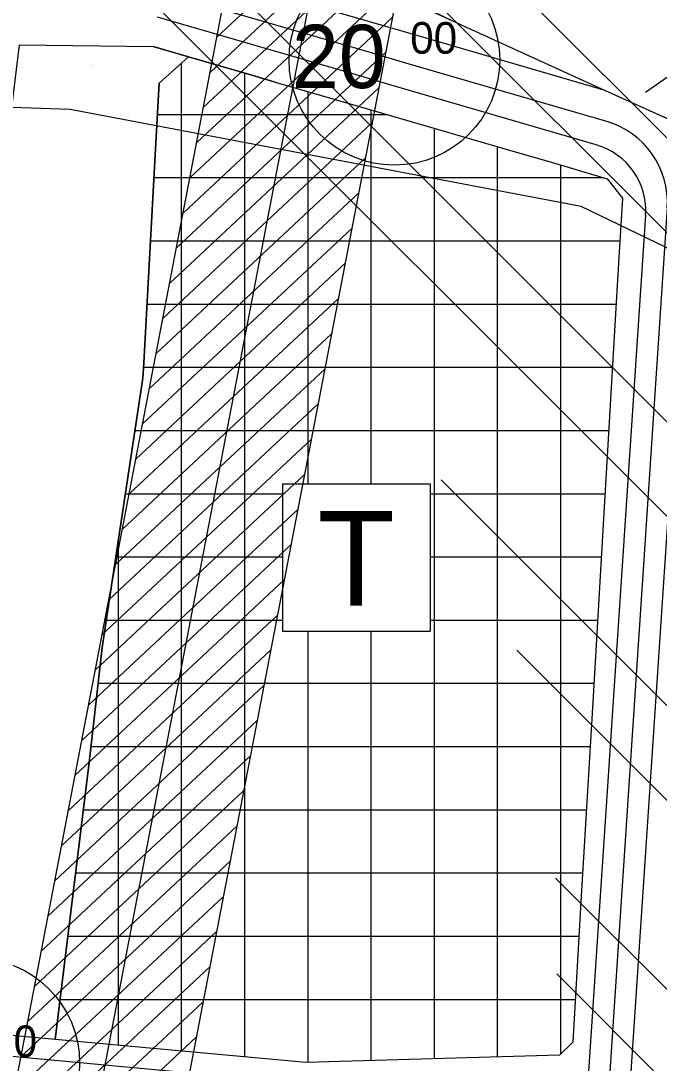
# Model space of a CAD drawing. Extents: x 419109 to 421295, y 4452223 to 4457798.
# Drawn here: x 420149.1 to 420300.6, y 4456608.7 to 4456856.1 of the extents above; entities that cross this region are included whole.
import ezdxf

# ---------------------------------------------------------------- set-up
doc = ezdxf.new("R2010")
doc.units = 0
for name, color, linetype in [('ADAKENARI', 7, 'Continuous'), ('KALDIRIM_FAT', 7, 'Continuous'), ('KD_DAIRE', 7, 'Continuous'), ('KD_YGEN', 7, 'Continuous'), ('PL_AYA_PARK_DINLENME', 7, 'Continuous'), ('PL_TA_K_DERE', 7, 'Continuous'), ('PL_TİCARET', 7, 'Continuous'), ('SEMBOL_FAT', 7, 'Continuous'), ('SN_TASKIN', 7, 'Continuous'), ('SN_TR_SIVILASMA', 7, 'Continuous'), ('TA_ENH_154', 7, 'Continuous'), ('TA_ENH_KORUMA', 7, 'Continuous'), ('TA_ENH_TARAMA', 7, 'Continuous'), ('TRFAT_PARKALANI', 7, 'Continuous'), ('TRFAT_TİCARET', 7, 'Continuous')]:
    doc.layers.add(name, color=color, linetype=linetype)

msp = doc.modelspace()

# ---------------------------------------------------------------- linework, layer by layer
at = {"layer": 'ADAKENARI'}
for p, q in [((420235.71, 4456854.73), (420183.42, 4456869.95)), ((420243.39, 4456852.49), (420235.71, 4456854.73)), ((420251.57, 4456856.07), (420287.81, 4456839.57)), ((420287.81, 4456839.57), (420243.39, 4456852.49)), ((420148.82, 4456850.39), (420180.5, 4456849.97)), ((420188.86, 4456847.54), (420180.5, 4456849.97)), ((420188.86, 4456847.54), (420181.91, 4456841.31)), ((420203.12, 4456843.38), (420188.86, 4456847.54)), ((420209.46, 4456841.54), (420203.12, 4456843.38)), ((420302.59, 4456842.72), (420297.34, 4456839.04)), ((420181.91, 4456841.31), (420181.21, 4456828.51)), ((420209.46, 4456841.54), (420227.28, 4456836.35)), ((420287.81, 4456839.57), (420306.33, 4456831.14)), ((420227.28, 4456836.35), (420237.07, 4456833.5)), ((420237.07, 4456833.5), (420264.51, 4456825.52)), ((420181.21, 4456828.51), (420178.27, 4456774.95)), ((420264.51, 4456825.52), (420275.26, 4456822.48)), ((420275.26, 4456822.48), (420288.24, 4456818.61)), ((420288.24, 4456818.61), (420291.88, 4456813.97)), ((420291.88, 4456813.97), (420291.05, 4456799.87)), ((420291.05, 4456799.87), (420290.34, 4456787.89)), ((420290.34, 4456787.89), (420287.32, 4456736.57)), ((420178.27, 4456774.95), (420178.07, 4456771.27)), ((420178.07, 4456771.27), (420170.42, 4456720.5)), ((420287.32, 4456736.57), (420284.83, 4456694.38)), ((420170.42, 4456720.5), (420168.44, 4456707.36)), ((420168.44, 4456707.36), (420165.96, 4456685.57)), ((420284.83, 4456694.38), (420282.12, 4456648.39)), ((420165.96, 4456685.57), (420165.21, 4456679.45)), ((420165.21, 4456679.45), (420157.26, 4456614.34)), ((420282.12, 4456648.39), (420280.08, 4456613.71)), ((420157.26, 4456614.34), (420120.4, 4456617.74)), ((420216.76, 4456608.86), (420157.26, 4456614.34)), ((420280.08, 4456613.71), (420276.91, 4456610.62)), ((420276.91, 4456610.62), (420216.76, 4456608.86))]:
    msp.add_line(p, q, dxfattribs=at)
msp.add_arc((420347.44, 4457066.63), 231.36, 196.8901, 245.5215, dxfattribs=at)
at = {"layer": 'KALDIRIM_FAT'}
for p, q in [((420343.18, 4457347.73), (420272.58, 4456286.94)), ((420231.74, 4456848.6), (420182.44, 4456862.94)), ((420228.48, 4456843.3), (420181.55, 4456856.95)), ((420240.49, 4456846.05), (420231.74, 4456848.6)), ((420288.16, 4456832.18), (420240.49, 4456846.05)), ((420236.47, 4456840.97), (420228.48, 4456843.3)), ((420285.66, 4456826.66), (420236.47, 4456840.97)), ((420297.37, 4456809.93), (420271.23, 4456417.19)), ((420302.5, 4456811.69), (420276.3, 4456418.19)), ((420216.6, 4456603.85), (420002.39, 4456623.6))]:
    msp.add_line(p, q, dxfattribs=at)
for centre, radius in [((420282.58, 4456813.01), 19.96), ((420281.11, 4456811.01), 16.3)]:
    msp.add_arc(centre, radius, 356.1921, 73.7745, dxfattribs=at)
at = {"layer": 'KD_DAIRE'}
for centre in [(420237.75, 4456846.82), (420138.06, 4456608.72)]:
    msp.add_circle(centre, 25, dxfattribs=at)
at = {"layer": 'PL_AYA_PARK_DINLENME'}
msp.add_lwpolyline([(420242.72, 4456860.33), (420251.57, 4456856.07), (420287.81, 4456839.57), (420243.39, 4456852.49), (420235.71, 4456854.73), (420183.42, 4456869.95)], dxfattribs=at)
msp.add_lwpolyline([(420120.4, 4456617.74), (420148.82, 4456850.39), (420180.5, 4456849.97), (420188.86, 4456847.54), (420181.91, 4456841.31), (420181.21, 4456828.51), (420178.27, 4456774.95), (420178.07, 4456771.27), (420170.42, 4456720.5), (420168.44, 4456707.36), (420165.96, 4456685.57), (420165.21, 4456679.45), (420157.26, 4456614.34)], close=True, dxfattribs=at)
at = {"layer": 'PL_TA_K_DERE'}
msp.add_lwpolyline([(420242.72, 4456860.33), (420251.57, 4456856.07), (420287.81, 4456839.57), (420306.33, 4456831.14), (420309.48, 4456879.69)], dxfattribs=at)
at = {"layer": 'PL_TİCARET'}
msp.add_lwpolyline([(420216.76, 4456608.86), (420157.26, 4456614.34), (420165.21, 4456679.45), (420165.96, 4456685.57), (420168.44, 4456707.36), (420170.42, 4456720.5), (420178.07, 4456771.27), (420178.27, 4456774.95), (420181.21, 4456828.51), (420181.91, 4456841.31), (420188.86, 4456847.54), (420203.12, 4456843.38), (420209.46, 4456841.54), (420227.28, 4456836.35), (420237.07, 4456833.5), (420264.51, 4456825.52), (420275.26, 4456822.48), (420288.24, 4456818.61), (420291.88, 4456813.97), (420291.05, 4456799.87), (420290.34, 4456787.89), (420287.32, 4456736.57), (420284.83, 4456694.38), (420282.12, 4456648.39), (420280.08, 4456613.71), (420276.91, 4456610.62)], close=True, dxfattribs=at)
at = {"layer": 'SEMBOL_FAT'}
for p, q in [((420211.22, 4456746.21), (420211.22, 4456711.21)), ((420211.22, 4456746.21), (420246.22, 4456746.21)), ((420246.22, 4456746.21), (420246.22, 4456711.21)), ((420211.22, 4456711.21), (420246.22, 4456711.21))]:
    msp.add_line(p, q, dxfattribs=at)
at = {"layer": 'SN_TASKIN'}
msp.add_lwpolyline([(421279.09, 4456215.61), (421195.31, 4456240.09), (421032.23, 4456272.97), (420928.59, 4456320.69), (420834.21, 4456393.35), (420746.64, 4456480.52), (420663.92, 4456586.47), (420574.11, 4456669.5), (420422.96, 4456744.08), (420282.11, 4456812), (420160.8, 4456835.05), (420091.41, 4456837.4), (419960.89, 4456961.81), (419854.4, 4457049.62), (419750.61, 4457217.33), (419705.67, 4457319.89), (419669.27, 4457550.58), (419656.39, 4457729.95), (419636.42, 4457793.06)], dxfattribs=at)
at = {"layer": 'SN_TR_SIVILASMA'}
for p, q in [((421275.33, 4455855.34), (420037.81, 4457092.87)), ((421275.1, 4455833.12), (420049.03, 4457059.2)), ((421274.64, 4455788.69), (420075.79, 4456987.53)), ((421274.41, 4455766.47), (420135.66, 4456905.22)), ((421273.94, 4455722.03), (420248.84, 4456747.14)), ((421273.71, 4455699.81), (420266.8, 4456706.72)), ((421273.25, 4455655.37), (420276.01, 4456652.61)), ((421273.02, 4455633.15), (420276.28, 4456629.89))]:
    msp.add_line(p, q, dxfattribs=at)
at = {"layer": 'TA_ENH_154'}
msp.add_lwpolyline([(419862.83, 4455014.24), (420170.14, 4456613.6), (420230.68, 4456928.68), (420176.89, 4457440.84), (420133.44, 4457787.81)], dxfattribs=at)
at = {"layer": 'TA_ENH_KORUMA'}
for p, q in [((420150.5, 4456617.38), (420210.48, 4456929.54)), ((419842.5, 4455014.45), (420150.5, 4456617.38))]:
    msp.add_line(p, q, dxfattribs=at)
msp.add_lwpolyline([(420153.62, 4457787.6), (420196.76, 4457443.12), (420250.88, 4456927.82), (420189.78, 4456609.83), (419883.15, 4455014.02)], dxfattribs=at)
at = {"layer": 'TA_ENH_TARAMA'}
for p, q in [((420195.61, 4456852.17), (420245.26, 4456898.57)), ((420194.01, 4456843.83), (420243.66, 4456890.23)), ((420192.41, 4456835.49), (420242.06, 4456881.89)), ((420190.8, 4456827.14), (420240.46, 4456873.55)), ((420189.2, 4456818.8), (420238.85, 4456865.2)), ((420187.6, 4456810.46), (420237.25, 4456856.86)), ((420185.99, 4456802.12), (420235.65, 4456848.52)), ((420184.39, 4456793.77), (420234.04, 4456840.18)), ((420182.79, 4456785.43), (420232.44, 4456831.83)), ((420181.19, 4456777.09), (420230.84, 4456823.49)), ((420179.58, 4456768.75), (420229.23, 4456815.15)), ((420177.98, 4456760.41), (420227.63, 4456806.81)), ((420176.38, 4456752.06), (420226.03, 4456798.46)), ((420174.77, 4456743.72), (420224.43, 4456790.12)), ((420173.17, 4456735.38), (420222.82, 4456781.78)), ((420171.57, 4456727.04), (420221.22, 4456773.44)), ((420169.96, 4456718.69), (420219.62, 4456765.1)), ((420168.36, 4456710.35), (420218.01, 4456756.75)), ((420166.76, 4456702.01), (420216.41, 4456748.41)), ((420165.15, 4456693.67), (420214.81, 4456740.07)), ((420163.55, 4456685.33), (420213.2, 4456731.73)), ((420161.95, 4456676.98), (420211.6, 4456723.38)), ((420160.35, 4456668.64), (420210, 4456715.04)), ((420158.74, 4456660.3), (420208.39, 4456706.7)), ((420157.14, 4456651.96), (420206.79, 4456698.36)), ((420155.54, 4456643.61), (420205.19, 4456690.02)), ((420153.93, 4456635.27), (420203.59, 4456681.67)), ((420152.33, 4456626.93), (420201.98, 4456673.33)), ((420150.73, 4456618.59), (420200.38, 4456664.99)), ((420149.12, 4456610.25), (420198.78, 4456656.65)), ((420147.52, 4456601.9), (420197.17, 4456648.3)), ((420145.92, 4456593.56), (420195.57, 4456639.96)), ((420144.32, 4456585.22), (420193.97, 4456631.62)), ((420142.71, 4456576.88), (420192.36, 4456623.28)), ((420141.11, 4456568.53), (420190.76, 4456614.94))]:
    msp.add_line(p, q, dxfattribs=at)
at = {"layer": 'TRFAT_PARKALANI'}
for p, q in [((420180.68, 4456848.36), (420180.68, 4456848.36)), ((420165.77, 4456845.43), (420165.77, 4456845.43)), ((420165.9, 4456845.76), (420165.9, 4456845.76)), ((420151.13, 4456843.15), (420151.13, 4456843.15)), ((420275.67, 4456843.45), (420275.67, 4456843.45)), ((420161, 4456841.23), (420161, 4456841.23)), ((420154.28, 4456835.79), (420154.28, 4456835.79)), ((420172.57, 4456836.78), (420172.57, 4456836.78)), ((420157.79, 4456834.17), (420157.79, 4456834.17)), ((420174.9, 4456833.7), (420174.9, 4456833.7)), ((420179.23, 4456827.8), (420179.23, 4456827.8)), ((420164.45, 4456825.19), (420164.45, 4456825.19)), ((420149.68, 4456822.59), (420149.68, 4456822.59)), ((420172.3, 4456818.93), (420172.3, 4456818.93)), ((420156.66, 4456816.61), (420156.66, 4456816.61)), ((420171.11, 4456816.21), (420171.11, 4456816.21)), ((420156.34, 4456813.61), (420156.34, 4456813.61)), ((420169.74, 4456809.6), (420169.74, 4456809.6)), ((420177.77, 4456807.23), (420177.77, 4456807.23)), ((420163, 4456804.63), (420163, 4456804.63)), ((420153.18, 4456796.91), (420153.18, 4456796.91)), ((420169.66, 4456795.65), (420169.66, 4456795.65)), ((420154.89, 4456793.04), (420154.89, 4456793.04)), ((420167.95, 4456794.3), (420167.95, 4456794.3)), ((420160.84, 4456789.08), (420160.84, 4456789.08)), ((420176.32, 4456786.67), (420176.32, 4456786.67)), ((420161.55, 4456784.06), (420161.55, 4456784.06)), ((420150.58, 4456782.14), (420150.58, 4456782.14)), ((420149.35, 4456779.44), (420149.35, 4456779.44)), ((420168.21, 4456775.09), (420168.21, 4456775.09)), ((420164.48, 4456774.61), (420164.48, 4456774.61)), ((420153.44, 4456772.48), (420153.44, 4456772.48)), ((420174.87, 4456766.11), (420174.87, 4456766.11)), ((420160.1, 4456763.5), (420160.1, 4456763.5)), ((420176.3, 4456762.88), (420176.3, 4456762.88)), ((420161.88, 4456759.84), (420161.88, 4456759.84)), ((420164.81, 4456753.24), (420164.81, 4456753.24)), ((420166.76, 4456754.52), (420166.76, 4456754.52)), ((420151.99, 4456751.92), (420151.99, 4456751.92)), ((420173.42, 4456745.54), (420173.42, 4456745.54)), ((420158.65, 4456742.94), (420158.65, 4456742.94)), ((420157.54, 4456735.22), (420157.54, 4456735.22)), ((420165.31, 4456733.96), (420165.31, 4456733.96)), ((420150.54, 4456731.35), (420150.54, 4456731.35)), ((420155.91, 4456732.73), (420155.91, 4456732.73)), ((420157.2, 4456722.37), (420157.2, 4456722.37)), ((420154.06, 4456715.52), (420154.06, 4456715.52)), ((420163.86, 4456713.39), (420163.86, 4456713.39)), ((420168.83, 4456712.92), (420168.83, 4456712.92)), ((420155.75, 4456701.81), (420155.75, 4456701.81)), ((420151.46, 4456700.75), (420151.46, 4456700.75)), ((420159.88, 4456696.89), (420159.88, 4456696.89)), ((420162.41, 4456692.83), (420162.41, 4456692.83)), ((420165.36, 4456693.22), (420165.36, 4456693.22)), ((420154.3, 4456681.24), (420154.3, 4456681.24)), ((420150.98, 4456676.37), (420150.98, 4456676.37)), ((420162.76, 4456678.45), (420162.76, 4456678.45)), ((420160.96, 4456672.26), (420160.96, 4456672.26)), ((420152.84, 4456660.68), (420152.84, 4456660.68)), ((420158.42, 4456653.83), (420158.42, 4456653.83)), ((420159.51, 4456651.7), (420159.51, 4456651.7)), ((420151.39, 4456640.11), (420151.39, 4456640.11)), ((420154.95, 4456640.54), (420154.95, 4456640.54)), ((420154.94, 4456634.13), (420154.94, 4456634.13)), ((420158.05, 4456631.13), (420158.05, 4456631.13)), ((420149.94, 4456619.55), (420149.94, 4456619.55)), ((420152.34, 4456619.36), (420152.34, 4456619.36))]:
    msp.add_line(p, q, dxfattribs=at)
at = {"layer": 'TRFAT_TİCARET'}
for p, q in [((420187.26, 4456611.57), (420187.26, 4456846.1)), ((420202.26, 4456610.19), (420202.26, 4456843.64)), ((420217.26, 4456746.21), (420217.26, 4456839.27)), ((420232.26, 4456746.21), (420232.26, 4456834.91)), ((420181.5, 4456833.86), (420235.87, 4456833.86)), ((420247.26, 4456609.75), (420247.26, 4456830.54)), ((420262.26, 4456610.19), (420262.26, 4456826.18)), ((420277.26, 4456610.96), (420277.26, 4456821.88)), ((420180.68, 4456818.86), (420287.43, 4456818.86)), ((420179.86, 4456803.86), (420291.29, 4456803.86)), ((420179.04, 4456788.86), (420290.4, 4456788.86)), ((420178.21, 4456773.86), (420289.52, 4456773.86)), ((420176.2, 4456758.86), (420288.63, 4456758.86)), ((420173.94, 4456743.86), (420211.22, 4456743.86)), ((420246.22, 4456743.86), (420287.75, 4456743.86)), ((420172.26, 4456612.96), (420172.26, 4456732.71)), ((420171.68, 4456728.86), (420211.22, 4456728.86)), ((420246.22, 4456728.86), (420286.87, 4456728.86)), ((420169.42, 4456713.86), (420211.22, 4456713.86)), ((420246.22, 4456713.86), (420285.98, 4456713.86)), ((420217.26, 4456608.87), (420217.26, 4456711.21)), ((420232.26, 4456609.31), (420232.26, 4456711.21)), ((420167.47, 4456698.86), (420285.1, 4456698.86)), ((420165.75, 4456683.86), (420284.21, 4456683.86)), ((420163.92, 4456668.86), (420283.33, 4456668.86)), ((420162.08, 4456653.86), (420282.45, 4456653.86)), ((420160.25, 4456638.86), (420281.56, 4456638.86)), ((420158.42, 4456623.86), (420280.68, 4456623.86))]:
    msp.add_line(p, q, dxfattribs=at)

# ---------------------------------------------------------------- texts
at = {"layer": 'KD_YGEN'}
for s, height, p in [('20', 15, (420213.41, 4456840.12)), ('00', 7.5, (420241.5, 4456848.27)), ('00', 7.5, (420141.81, 4456610.17))]:
    msp.add_text(s, height=height, dxfattribs=at).set_placement(p)
at = {"layer": 'SEMBOL_FAT'}
msp.add_text('T', height=22.5, dxfattribs=at).set_placement((420219.51, 4456717.29))

doc.saveas('drawing.dxf')
